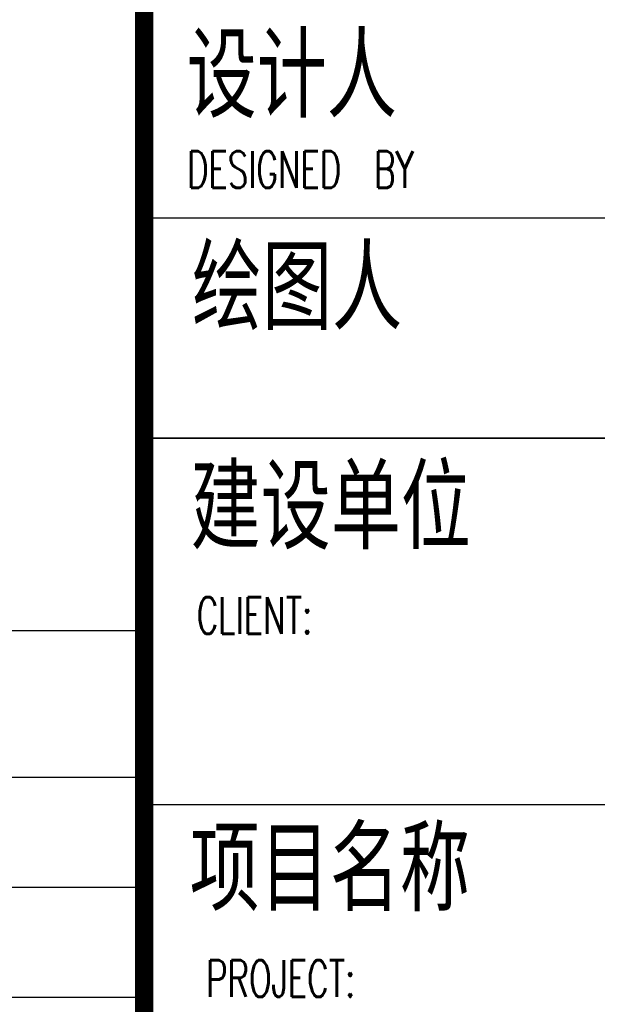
# Model space of a CAD drawing. Extents: x 1779708 to 7299578, y -1121471 to 88434.
# Tile 860 of 1056: x 6597634 to 6599208, y -965594 to -962910. Entities that reach past the tile are written whole.
import ezdxf

# ---------------------------------------------------------------- set-up
doc = ezdxf.new("R2010")
doc.units = 0
doc.header["$LTSCALE"] = 1000
doc.header["$MEASUREMENT"] = 0
doc.linetypes.add('DOTE', pattern=[2.42, 2, -0.2, 0.02, -0.2])
for name, color, linetype in [('DOTE', 1, 'DOTE'), ('PUB_TAB', 7, 'CONTINUOUS'), ('PUB_TITLE', 4, 'CONTINUOUS'), ('可见线', 6, 'CONTINUOUS'), ('通-图框－文字', 4, 'CONTINUOUS')]:
    doc.layers.add(name, color=color, linetype=linetype)
doc.styles.add('dim_font', font='SIMPLEX.shx', dxfattribs={"width": 0.8})
doc.styles.add('仿宋', font='txt', dxfattribs={"width": 0.7})

# ---------------------------------------------------------------- blocks, each defined once
blk = doc.blocks.new('A$C3D8761CE')
at = {"layer": 'PUB_TITLE'}
for p, q in [((76100, 20800), (83100, 20800)), ((83100, 19600), (76100, 19600)), ((83100, 17600), (76100, 17600)), ((83100, 17600), (76100, 17600)), ((83100, 17600), (76100, 17600))]:
    blk.add_line(p, q, dxfattribs=at)
at = {"layer": 'PUB_TITLE', "const_width": 100}
blk.add_lwpolyline([(76100, 58400), (76100, 1000)], dxfattribs=at)
at = {"layer": 'PUB_TITLE'}
blk.add_lwpolyline([(76100, 19600), (83100, 19600)], dxfattribs=at)
at = {"layer": '通-图框－文字', "style": '仿宋', "width": 0.7}
for s, p in [('设计人', (76332, 21390.2)), ('绘图人', (76360.7, 20232.8)), ('建设单位', (76353.7, 19036.7)), ('项目名称', (76349, 17063.4))]:
    blk.add_text(s, height=400, dxfattribs=at).set_placement(p)
at = {"layer": '通-图框－文字', "color": 4, "style": 'dim_font', "width": 0.65}
for s, p in [('DESIGNED  BY', (76333.8, 20963.6)), ('CLIENT:', (76387.2, 18532.8)), ('PROJECT:', (76437.8, 16551.7))]:
    blk.add_text(s, height=200, dxfattribs=at).set_placement(p)

msp = doc.modelspace()

# ---------------------------------------------------------------- linework, layer by layer
at = {"layer": 'DOTE'}
msp.add_line((6562073.1, -964575.2), (6597973.1, -964575.2), dxfattribs=at)
at = {"layer": 'PUB_TAB'}
for p, q in [((6561173.1, -964975.2), (6597973.1, -964975.2)), ((6561173.1, -965275.2), (6597973.1, -965275.2)), ((6561173.1, -965575.2), (6597973.1, -965575.2))]:
    msp.add_line(p, q, dxfattribs=at)

# ---------------------------------------------------------------- block references
at = {"layer": '可见线', "xscale": 0.5, "yscale": 0.5, "zscale": 0.5}
msp.add_blockref('A$C3D8761CE', (6559923.1, -973850.2), dxfattribs=at)

doc.saveas('drawing.dxf')
